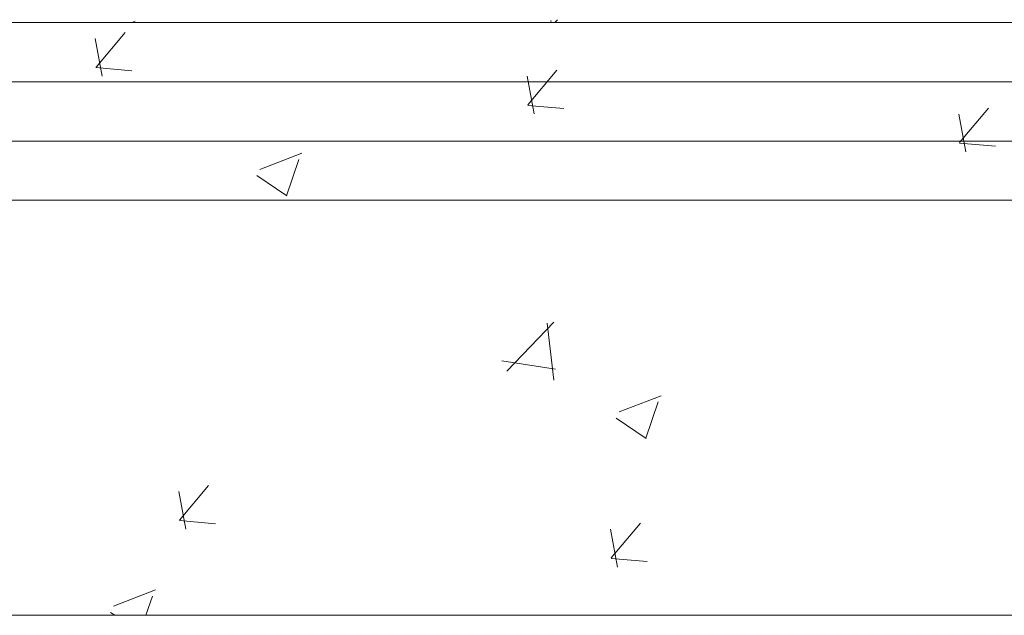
# Model space of a CAD drawing. Header units: feet. Extents: x 8 to 127, y 6 to 90.
# Tile 364 of 538: x 49.865 to 50.281, y 49.85 to 50.101. Entities that reach past the tile are written whole.
import ezdxf

# ---------------------------------------------------------------- set-up
doc = ezdxf.new("R2010")
doc.units = ezdxf.units.FT
doc.header["$MEASUREMENT"] = 0
for name, color, linetype in [('ESQUADRIAS', 252, 'Continuous'), ('MOBILIÁRIO2', 250, 'Continuous'), ('NO ESPESSURA', 250, 'Continuous')]:
    doc.layers.add(name, color=color, linetype=linetype)

msp = doc.modelspace()

# ---------------------------------------------------------------- linework, layer by layer
at = {"layer": 'ESQUADRIAS', "lineweight": 5}
for p, q in [((50.61522, 50.10004), (49.11522, 50.10004)), ((50.61522, 50.07504), (49.11522, 50.07504)), ((50.61522, 50.05004), (49.11522, 50.05004)), ((50.61522, 50.02504), (49.11522, 50.02504))]:
    msp.add_line(p, q, dxfattribs=at)
at = {"layer": 'MOBILIÁRIO2', "lineweight": 5}
for p, q in [((50.61522, 50.10004), (49.11522, 50.10004)), ((49.11522, 49.85004), (50.61522, 49.85004))]:
    msp.add_line(p, q, dxfattribs=at)
at = {"layer": 'NO ESPESSURA', "linetype": 'Continuous', "lineweight": 5}
for p, q in [((50.09098, 50.10004), (50.09209, 50.1012)), ((49.91245, 50.10004), (49.91394, 50.10062)), ((50.08939, 50.10004), (50.08929, 50.10088)), ((49.89996, 50.07738), (49.89703, 50.0933)), ((49.89735, 50.08124), (49.90959, 50.09584)), ((49.89733, 50.08103), (49.91251, 50.0797)), ((50.08215, 50.06144), (50.07921, 50.07736)), ((50.07953, 50.06531), (50.09178, 50.0799)), ((50.07951, 50.06509), (50.09469, 50.06376)), ((50.26172, 50.04937), (50.27396, 50.06396)), ((50.26433, 50.0455), (50.26139, 50.06142)), ((50.2617, 50.04915), (50.27688, 50.04782)), ((49.96646, 50.03809), (49.98425, 50.04492)), ((49.97778, 50.02698), (49.98293, 50.04232)), ((49.96526, 50.03544), (49.97789, 50.02691)), ((50.07067, 49.95298), (50.09045, 49.9736)), ((50.09048, 49.94916), (50.08767, 49.97328)), ((50.06861, 49.95734), (50.0912, 49.95384)), ((50.11808, 49.93582), (50.13586, 49.94265)), ((50.12939, 49.92471), (50.13454, 49.94006)), ((50.11687, 49.93317), (50.12951, 49.92465)), ((49.9352, 49.88632), (49.93227, 49.90224)), ((49.93259, 49.89019), (49.94483, 49.90478)), ((49.93257, 49.88997), (49.94775, 49.88864)), ((50.11739, 49.87038), (50.11445, 49.8863)), ((50.11477, 49.87425), (50.12702, 49.88884)), ((50.11476, 49.87403), (50.12994, 49.8727)), ((49.90466, 49.8539), (49.92245, 49.86073)), ((49.91841, 49.85004), (49.92113, 49.85814)), ((49.90346, 49.85125), (49.90524, 49.85004))]:
    msp.add_line(p, q, dxfattribs=at)

doc.saveas('drawing.dxf')
